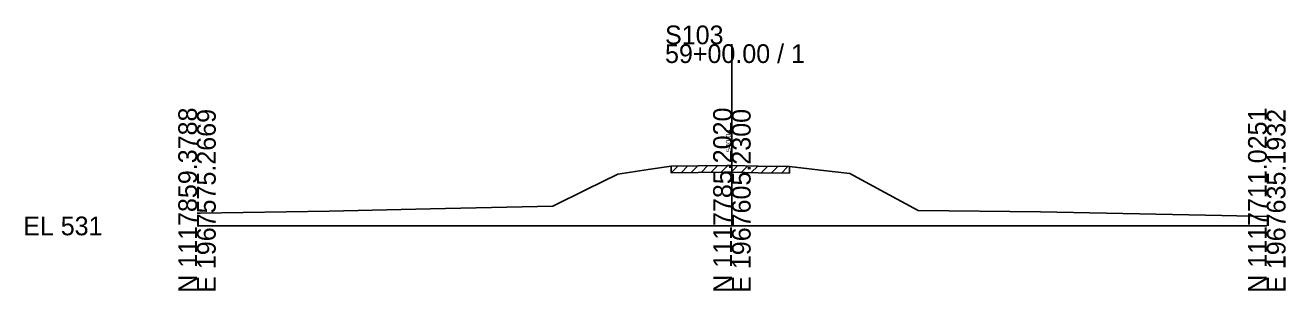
# Model space of a CAD drawing. Extents: x -26 to 163, y -10 to 45020.
# Drawn here: x -25.7 to 162.8, y 18990.3 to 19030 of the extents above; entities that cross this region are included whole.
import ezdxf

# ---------------------------------------------------------------- set-up
doc = ezdxf.new("R2010")
doc.units = 0
for name, color, linetype in [('RD_GPK_XS_Cell', 7, 'Continuous'), ('RD_XS_ExGround', 7, 'Continuous'), ('RD_XS_ExPaveRet', 7, 'Continuous'), ('RD_XS_TX_Elev_EX', 7, 'Continuous')]:
    doc.layers.add(name, color=color, linetype=linetype)

msp = doc.modelspace()

# ---------------------------------------------------------------- linework, layer by layer
at = {"layer": 'RD_GPK_XS_Cell'}
for p, q in [((80, 19000), (80, 19027.15)), ((0, 19000), (80, 19000)), ((80, 19000), (160, 19000))]:
    msp.add_line(p, q, dxfattribs=at)
at = {"layer": 'RD_XS_ExGround'}
for p, q in [((62.92, 19007.73), (67.49, 19008.44)), ((67.49, 19008.44), (70.9, 19008.93)), ((70.9, 19008.93), (74.95, 19008.99)), ((74.95, 19008.99), (79.28, 19009.05)), ((79.28, 19009.05), (80, 19009.04)), ((80, 19009.04), (83.95, 19008.95)), ((83.95, 19008.95), (88.61, 19008.87)), ((88.61, 19008.87), (93.26, 19008.31)), ((93.26, 19008.31), (97.63, 19007.85)), ((58.26, 19005.45), (62.92, 19007.73)), ((97.63, 19007.85), (102.89, 19005)), ((53.2, 19002.97), (58.26, 19005.45)), ((102.89, 19005), (107.85, 19002.31)), ((0.46, 19001.89), (19.76, 19002.22)), ((19.76, 19002.22), (34.88, 19002.56)), ((34.88, 19002.56), (53.2, 19002.97)), ((107.85, 19002.31), (126.16, 19002.09)), ((0, 19001.9), (0.46, 19001.89)), ((126.16, 19002.09), (153.28, 19001.54)), ((153.28, 19001.54), (160, 19001.42))]:
    msp.add_line(p, q, dxfattribs=at)
at = {"layer": 'RD_XS_ExPaveRet'}
for p, q in [((70.9, 19007.93), (71.92, 19008.94)), ((70.9, 19007.93), (70.9, 19008.93)), ((70.9, 19007.93), (74.95, 19007.99)), ((72.4, 19007.95), (73.42, 19008.97)), ((73.9, 19007.97), (74.92, 19008.99)), ((74.95, 19007.99), (79.28, 19008.05)), ((75.4, 19007.99), (76.42, 19009.01)), ((76.9, 19008.02), (77.92, 19009.03)), ((78.4, 19008.04), (79.41, 19009.05)), ((79.28, 19008.05), (80, 19008.04)), ((79.9, 19008.04), (80.88, 19009.02)), ((80, 19008.04), (83.95, 19007.95)), ((81.4, 19008), (82.38, 19008.98)), ((82.9, 19007.97), (83.88, 19008.95)), ((83.95, 19007.95), (88.61, 19007.87)), ((84.4, 19007.94), (85.39, 19008.92)), ((85.9, 19007.91), (86.89, 19008.9)), ((87.4, 19007.89), (88.39, 19008.87)), ((88.61, 19008.87), (88.61, 19007.87))]:
    msp.add_line(p, q, dxfattribs=at)

# ---------------------------------------------------------------- texts
at = {"layer": 'RD_GPK_XS_Cell'}
for s, p in [('S103', (70, 19027.15)), ('59+00.00 / 1', (70, 19024.35)), ('EL 531', (-26, 18998.6))]:
    msp.add_text(s, height=2.8, dxfattribs=at).set_placement(p)
for s, p in [('N 1117859.3788', (0, 18990)), ('E 1967575.2669', (2.8, 18990)), ('N 1117785.2020', (80, 18990)), ('E 1967605.2300', (82.8, 18990)), ('N 1117711.0251', (160, 18990)), ('E 1967635.1932', (162.8, 18990))]:
    msp.add_text(s, height=2.8, rotation=90, dxfattribs=at).set_placement(p)
at = {"layer": 'RD_XS_TX_Elev_EX'}
msp.add_text('540.04', height=0.8, rotation=90, dxfattribs=at).set_placement((79.9, 19011.04))

doc.saveas('drawing.dxf')
